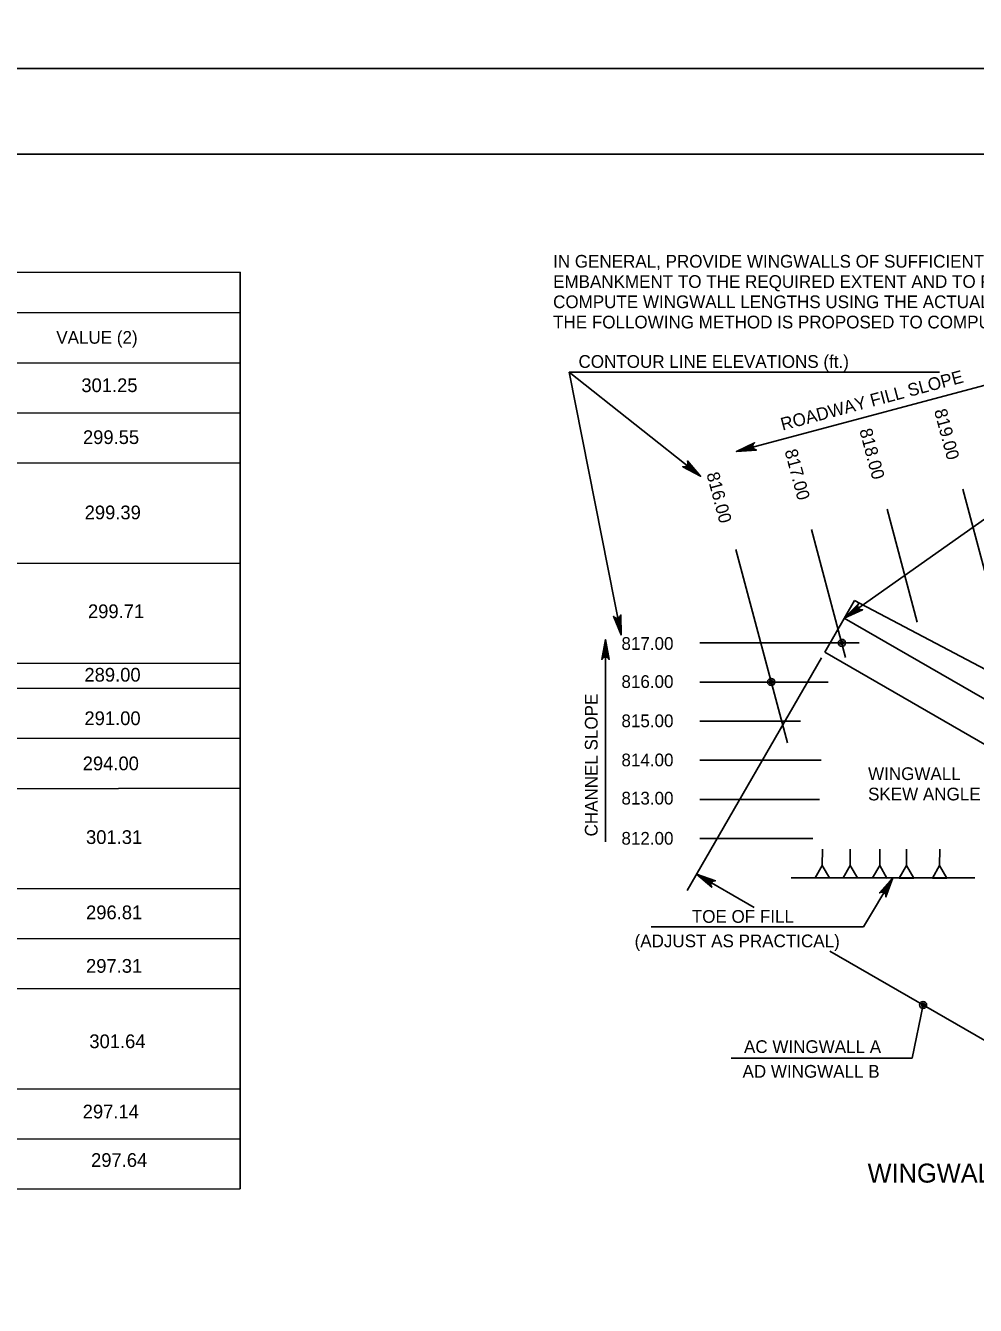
# Model space of a CAD drawing. Extents: x 179 to 454, y -271 to 54.
# Drawn here: x 374.03 to 382.33, y -120.81 to -109.62 of the extents above; entities that cross this region are included whole.
import ezdxf

# ---------------------------------------------------------------- set-up
doc = ezdxf.new("R2010")
doc.units = 0
for name, color, linetype in [('Level 1', 7, 'Continuous'), ('Level 2', 7, 'Continuous'), ('Level 3', 7, 'Continuous'), ('Level 41', 7, 'Continuous'), ('Level 5', 7, 'Continuous'), ('Level 63', 7, 'Continuous'), ('Level 9', 7, 'Continuous')]:
    doc.layers.add(name, color=color, linetype=linetype)

msp = doc.modelspace()

# ---------------------------------------------------------------- linework, layer by layer
at = {"layer": 'Level 1'}
msp.add_lwpolyline([(394.013, -131.25), (362.513, -131.25), (362.513, -110.75), (394.013, -110.75), (394.013, -131.25)], dxfattribs=at)
at = {"layer": 'Level 2'}
for p, q in [((382.491, -114.679), (382.224, -113.677)), ((381.826, -114.841), (381.563, -113.853)), ((381.2, -115.148), (380.902, -114.029)), ((380.692, -115.896), (380.241, -114.206)), ((379.925, -115.021), (381.317, -115.021)), ((379.925, -115.363), (381.047, -115.363)), ((379.925, -115.705), (380.807, -115.705)), ((379.925, -116.047), (380.987, -116.047)), ((379.925, -116.389), (380.972, -116.389)), ((379.925, -116.731), (380.912, -116.731)), ((380.997, -116.824), (380.996, -116.966)), ((381.24, -116.824), (381.24, -116.967)), ((381.498, -116.825), (381.498, -116.967)), ((381.732, -116.825), (381.732, -116.968)), ((382.022, -116.825), (382.021, -116.968)), ((380.725, -117.076), (382.328, -117.076))]:
    msp.add_line(p, q, dxfattribs=at)
for points in [[(381.06, -117.076), (380.933, -117.076), (380.996, -116.966)], [(381.303, -117.076), (381.177, -117.076), (381.24, -116.967)], [(381.561, -117.077), (381.434, -117.076), (381.498, -116.967)], [(381.795, -117.077), (381.668, -117.077), (381.732, -116.968)], [(382.084, -117.077), (381.958, -117.077), (382.021, -116.968)]]:
    msp.add_lwpolyline(points, close=True, dxfattribs=at)
at = {"layer": 'Level 3'}
for p, q in [((378.783, -112.654), (382.021, -112.654)), ((380.988, -115.153), (379.815, -117.185)), ((379.897, -117.043), (380.4, -117.333)), ((381.613, -117.076), (381.356, -117.503)), ((381.245, -117.503), (379.5, -117.503)), ((381.356, -117.503), (381.245, -117.503)), ((381.062, -117.715), (382.661, -118.638)), ((381.782, -118.652), (381.877, -118.186)), ((381.877, -118.186), (381.877, -118.186)), ((381.782, -118.652), (380.201, -118.652))]:
    msp.add_line(p, q, dxfattribs=at)
for points in [[(379.932, -113.564), (378.783, -112.654)], [(379.238, -114.951), (378.783, -112.654)], [(380.245, -113.348), (382.888, -112.643)], [(380.245, -113.348), (380.404, -113.272), (380.393, -113.285), (380.389, -113.298), (380.391, -113.309), (380.395, -113.32), (380.405, -113.329), (380.42, -113.335), (380.245, -113.348), (380.405, -113.329), (380.395, -113.32), (380.245, -113.348), (380.391, -113.309), (380.389, -113.298), (380.245, -113.348), (380.393, -113.285)], [(381.188, -114.805), (383.283, -113.325)], [(379.932, -113.564), (379.777, -113.482), (379.793, -113.483), (379.805, -113.478), (379.814, -113.47), (379.82, -113.46), (379.822, -113.447), (379.817, -113.431), (379.932, -113.564), (379.822, -113.447), (379.82, -113.46), (379.932, -113.564), (379.814, -113.47), (379.805, -113.478), (379.932, -113.564), (379.793, -113.483)], [(379.238, -114.951), (379.172, -114.788), (379.184, -114.799), (379.197, -114.804), (379.208, -114.804), (379.219, -114.799), (379.229, -114.79), (379.236, -114.776), (379.238, -114.951), (379.229, -114.79), (379.219, -114.799), (379.238, -114.951), (379.208, -114.804), (379.197, -114.804), (379.238, -114.951), (379.184, -114.799)], [(381.188, -114.805), (381.311, -114.679), (381.305, -114.694), (381.306, -114.708), (381.311, -114.718), (381.32, -114.727), (381.332, -114.732), (381.348, -114.732), (381.188, -114.805), (381.332, -114.732), (381.32, -114.727), (381.188, -114.805), (381.311, -114.718), (381.306, -114.708), (381.188, -114.805), (381.305, -114.694)], [(379.101, -114.992), (379.134, -115.165), (379.125, -115.152), (379.113, -115.145), (379.101, -115.143), (379.09, -115.145), (379.078, -115.152), (379.069, -115.165), (379.101, -114.992), (379.078, -115.152), (379.09, -115.145), (379.101, -114.992), (379.101, -115.143), (379.113, -115.145), (379.101, -114.992), (379.125, -115.152)], [(379.101, -114.992), (379.101, -116.759)], [(379.897, -117.043), (380.062, -117.101), (380.046, -117.102), (380.035, -117.109), (380.027, -117.118), (380.023, -117.129), (380.023, -117.142), (380.03, -117.157), (379.897, -117.043), (380.023, -117.142), (380.023, -117.129), (379.897, -117.043), (380.027, -117.118), (380.035, -117.109), (379.897, -117.043), (380.046, -117.102)], [(381.613, -117.076), (381.552, -117.241), (381.551, -117.224), (381.544, -117.213), (381.536, -117.205), (381.525, -117.201), (381.511, -117.201), (381.496, -117.207), (381.613, -117.076), (381.511, -117.201), (381.525, -117.201), (381.613, -117.076), (381.536, -117.205), (381.544, -117.213), (381.613, -117.076), (381.551, -117.224)]]:
    msp.add_lwpolyline(points, dxfattribs=at)
for points in [[(380.245, -113.348), (380.355, -113.328), (380.35, -113.311)], [(379.932, -113.564), (379.851, -113.487), (379.839, -113.502)], [(381.188, -114.805), (381.285, -114.749), (381.274, -114.734)], [(379.238, -114.951), (379.225, -114.84), (379.207, -114.844)], [(379.101, -114.992), (379.092, -115.103), (379.111, -115.103)]]:
    msp.add_lwpolyline(points, close=True, dxfattribs=at)
for radius in [0.0309, 0.0154]:
    msp.add_circle((381.877, -118.186), radius, dxfattribs=at)
at = {"layer": 'Level 5'}
for p, q in [((381.018, -115.102), (381.278, -114.651)), ((384.102, -116.142), (381.278, -114.651)), ((383.952, -116.401), (381.188, -114.805)), ((383.781, -116.697), (381.018, -115.102))]:
    msp.add_line(p, q, dxfattribs=at)
for centre, radius in [((381.167, -115.021), 0.0309), ((381.167, -115.021), 0.0154), ((380.55, -115.363), 0.0309), ((380.55, -115.363), 0.0154)]:
    msp.add_circle(centre, radius, dxfattribs=at)
at = {"layer": 'Level 63'}
for points in [[(360.763, -110), (394.763, -110), (394.763, -88), (360.763, -88)], [(360.763, -132), (394.763, -132), (394.763, -110), (360.763, -110)]]:
    msp.add_lwpolyline(points, close=True, dxfattribs=at)
at = {"layer": 'Level 9'}
for p, q in [((363.693, -111.8), (375.911, -111.781)), ((375.911, -111.781), (375.911, -119.794)), ((363.693, -112.153), (375.911, -112.134)), ((363.693, -112.591), (375.911, -112.572)), ((363.693, -113.029), (375.911, -113.01)), ((363.693, -113.466), (375.911, -113.447)), ((363.693, -114.342), (375.911, -114.323)), ((363.693, -115.217), (375.911, -115.198)), ((363.693, -115.436), (375.911, -115.417)), ((363.693, -115.874), (375.911, -115.855)), ((363.693, -116.312), (375.911, -116.292)), ((363.693, -117.187), (375.911, -117.168)), ((363.693, -117.625), (375.911, -117.605)), ((363.693, -118.062), (375.911, -118.043)), ((363.693, -118.938), (375.911, -118.919)), ((363.693, -119.376), (375.911, -119.356)), ((363.693, -119.813), (375.911, -119.794))]:
    msp.add_line(p, q, dxfattribs=at)

# ---------------------------------------------------------------- texts
at = {"layer": 'Level 3'}
for s, height, p in [('IN GENERAL, PROVIDE WINGWALLS OF SUFFICIENT LENGTH TO RETAIN THE ROADWAY', 0.11118, (378.644, -111.741)), ('EMBANKMENT TO THE REQUIRED EXTENT AND TO FURNISH PROTECTION AGAINST EROSION.', 0.11118, (378.644, -111.918)), ('COMPUTE WINGWALL LENGTHS USING THE ACTUAL CONDITION AT THE SITE.', 0.11118, (378.644, -112.095)), ('THE FOLLOWING METHOD IS PROPOSED TO COMPUTE THE REQUIRED LENGTHS.', 0.11118, (378.644, -112.272)), ('VALUE (2)', 0.1112, (374.303, -112.406)), ('CONTOUR LINE ELEVATIONS (ft.)', 0.11118, (378.866, -112.617)), ('817.00', 0.1112, (379.241, -115.082)), ('816.00', 0.1112, (379.241, -115.415)), ('815.00', 0.1112, (379.241, -115.758)), ('814.00', 0.1112, (379.241, -116.1)), ('WINGWALL', 0.1112, (381.396, -116.22)), ('813.00', 0.1112, (379.241, -116.434)), ('SKEW ANGLE', 0.1112, (381.396, -116.398)), ('812.00', 0.1112, (379.241, -116.785)), ('TOE OF FILL', 0.11118, (379.856, -117.468)), ('(ADJUST AS PRACTICAL)', 0.11118, (379.356, -117.682)), ('AC WINGWALL A', 0.11118, (380.312, -118.606)), ('AD WINGWALL B', 0.11118, (380.299, -118.822)), ('WINGWALL EXAMPLE', 0.16599, (381.392, -119.739))]:
    msp.add_text(s, height=height, dxfattribs=at).set_placement(p)
for s, height, rotation, p in [('ROADWAY FILL SLOPE', 0.11118, 14.927, (380.649, -113.166)), ('819.00', 0.1112, 284.927, (381.972, -112.991)), ('818.00', 0.1112, 284.927, (381.319, -113.162)), ('817.00', 0.1112, 284.927, (380.666, -113.343)), ('816.00', 0.1112, 284.927, (379.983, -113.544)), ('CHANNEL SLOPE', 0.11118, 90, (379.033, -116.713))]:
    msp.add_text(s, height=height, rotation=rotation, dxfattribs=at).set_placement(p)
at = {"layer": 'Level 41'}
for s, p in [('301.25', (374.522, -112.829)), ('299.55', (374.536, -113.283)), ('299.39', (374.551, -113.941)), ('299.71', (374.58, -114.805)), ('289.00', (374.549, -115.36)), ('291.00', (374.549, -115.74)), ('294.00', (374.534, -116.135)), ('301.31', (374.563, -116.779)), ('296.81', (374.563, -117.437)), ('297.31', (374.563, -117.905)), ('301.64', (374.592, -118.564)), ('297.14', (374.534, -119.178)), ('297.64', (374.607, -119.602))]:
    msp.add_text(s, height=0.12, rotation=0.0488, dxfattribs=at).set_placement(p)

doc.saveas('drawing.dxf')
